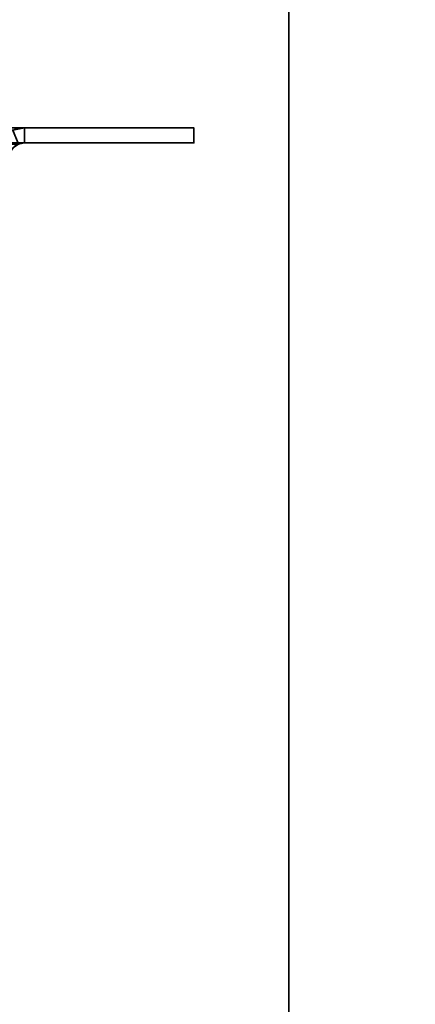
# Model space of a CAD drawing. Header units: millimetres. Extents: x -503 to 6703, y -110 to 249.
# Tile 898 of 1056: x 3426 to 3465, y 3 to 102. Entities that reach past the tile are written whole.
import ezdxf

# ---------------------------------------------------------------- set-up
doc = ezdxf.new("R2010")
doc.units = ezdxf.units.MM
doc.layers.add('151', color=7, linetype='Continuous', true_color=0xffffff)

# ---------------------------------------------------------------- blocks, each defined once
blk = doc.blocks.new('UG_SURFACE_003')
at = {"layer": '151', "color": 252, "linetype": 'Continuous', "lineweight": 35}
for points in [[(3602.5, -9.3, 2212.25), (3602.5, 230.4, 2212.25), (2397.5, 230.4, 2212.25), (2397.5, -9.3, 2212.25)], [(2547.5, -9.3, 2062.25), (2547.5, 230.4, 2062.25), (3452.5, 230.4, 2062.25), (3452.5, -9.3, 2062.25)], [(3452.5, -9.3, -7.75), (3452.5, 230.4, -7.75), (3602.5, 230.4, -7.75), (3602.5, -9.3, -7.75)], [(3452.5, -9.3, 2062.25), (3452.5, 230.4, 2062.25), (3452.5, 230.4, -7.75), (3452.5, -9.3, -7.75)]]:
    blk.add_3dface(points, dxfattribs=at)
blk = doc.blocks.new('UG_SURFACE_286')
at = {"layer": '151', "color": 252, "linetype": 'Continuous', "lineweight": 35}
for points in [[(2557, 89.2, 2050.25), (3443, 89.2, 2050.25), (3443, 90.7, 2050.25), (2557, 90.7, 2050.25)], [(2573.92, 90.7, 2033.33), (2557, 90.7, 2050.25), (3443, 90.7, 2050.25), (3426.08, 90.7, 2033.33)], [(3424.901, 90.466, 2032.151), (2575.099, 90.466, 2032.151), (2573.92, 90.7, 2033.33), (3426.08, 90.7, 2033.33)], [(3426.08, 89.2, 2033.33), (3425.475, 89.08, 2032.725), (3424.901, 90.466, 2032.151), (3426.08, 90.7, 2033.33)], [(3426.08, 90.7, 2033.33), (3443, 90.7, 2050.25), (3443, 89.2, 2050.25), (3426.08, 89.2, 2033.33)], [(2573.92, 89.2, 2033.33), (3426.08, 89.2, 2033.33), (3443, 89.2, 2050.25), (2557, 89.2, 2050.25)], [(3426.08, 89.2, 2033.33), (2573.92, 89.2, 2033.33), (2574.525, 89.08, 2032.725), (3425.475, 89.08, 2032.725)]]:
    blk.add_3dface(points, dxfattribs=at)
blk = doc.blocks.new('UG_SURFACE_287')
at = {"layer": '151', "color": 252, "linetype": 'Continuous', "lineweight": 35}
for points in [[(3426.08, 90.7, 2033.33), (3426.08, 90.7, -7.75), (3424.901, 90.466, -7.75), (3424.901, 90.466, 2032.151)], [(3426.08, 89.2, -7.75), (3425.475, 89.08, -7.75), (3424.901, 90.466, -7.75), (3426.08, 90.7, -7.75)], [(3426.08, 90.7, 2033.33), (3424.901, 90.466, 2032.151), (3425.475, 89.08, 2032.725), (3426.08, 89.2, 2033.33)], [(3443, 90.7, 2050.25), (3443, 90.7, -7.75), (3426.08, 90.7, -7.75), (3426.08, 90.7, 2033.33)], [(3426.08, 90.7, -7.75), (3443, 90.7, -7.75), (3443, 89.2, -7.75), (3426.08, 89.2, -7.75)], [(3426.08, 89.2, 2033.33), (3443, 89.2, 2050.25), (3443, 90.7, 2050.25), (3426.08, 90.7, 2033.33)], [(3443, 89.2, 2050.25), (3443, 89.2, -7.75), (3443, 90.7, -7.75), (3443, 90.7, 2050.25)], [(3425.475, 89.08, 2032.725), (3425.475, 89.08, -7.75), (3426.08, 89.2, -7.75), (3426.08, 89.2, 2033.33)], [(3443, 89.2, 2050.25), (3426.08, 89.2, 2033.33), (3426.08, 89.2, -7.75), (3443, 89.2, -7.75)]]:
    blk.add_3dface(points, dxfattribs=at)

msp = doc.modelspace()

# ---------------------------------------------------------------- linework, layer by layer
at = {"layer": '151', "color": 251, "linetype": 'Continuous', "lineweight": -3, "true_color": 0x636466}
for p, q in [((3452.5, -9.3, 2062.25), (3452.5, 230.4, 2062.25)), ((3452.5, 230.4, -7.75), (3452.5, -9.3, -7.75)), ((3443, 90.7, 2050.25), (2557, 90.7, 2050.25)), ((3426.08, 90.7, 2033.33), (2573.92, 90.7, 2033.33)), ((3426.08, 90.7, -7.75), (3426.08, 90.7, 2033.33)), ((3426.08, 90.7, -7.75), (3443, 90.7, -7.75)), ((3426.08, 90.7, 2033.33), (3443, 90.7, 2050.25)), ((3426.08, 90.7, 2033.33), (3443, 90.7, 2050.25)), ((3443, 89.2, 2050.25), (3443, 90.7, 2050.25)), ((3443, 90.7, -7.75), (3443, 89.2, -7.75)), ((3443, 90.7, 2050.25), (3443, 90.7, -7.75)), ((3443, 89.2, 2050.25), (3443, 90.7, 2050.25)), ((3443, 89.2, 2050.25), (2557, 89.2, 2050.25)), ((3426.08, 89.2, 2033.33), (2573.92, 89.2, 2033.33)), ((3426.08, 89.2, 2033.33), (3443, 89.2, 2050.25)), ((3426.08, 89.2, 2033.33), (3443, 89.2, 2050.25)), ((3426.08, 89.2, -7.75), (3443, 89.2, -7.75)), ((3426.08, 89.2, -7.75), (3426.08, 89.2, 2033.33)), ((3443, 89.2, 2050.25), (3443, 89.2, -7.75))]:
    msp.add_line(p, q, dxfattribs=at)
for radius in [3.08, 1.58]:
    msp.add_arc((3426.08, 87.62, -7.75), radius, 90, 180, dxfattribs=at)
at = {"layer": '151', "color": 251, "linetype": 'Continuous', "lineweight": -3, "true_color": 0x636466, "extrusion": (-0.707107, -6.12323e-17, 0.707107)}
for major_axis in [(3.08, 0, 3.08), (1.58, 0, 1.58)]:
    msp.add_ellipse((3426.08, 87.62, 2033.33), major_axis=major_axis, ratio=0.707107, start_param=1.570796, end_param=3.141593, dxfattribs=at)
at = {"layer": '151', "color": 251, "linetype": 'Continuous', "lineweight": -3, "true_color": 0x636466, "extrusion": (0.707107, 6.12323e-17, -0.707107)}
for major_axis in [(-3.08, 0, -3.08), (-1.58, 0, -1.58)]:
    msp.add_ellipse((3426.08, 87.62, 2033.33), major_axis=major_axis, ratio=0.707107, start_param=0, end_param=1.570796, dxfattribs=at)

# ---------------------------------------------------------------- block references
at = {"layer": '151', "color": 251, "linetype": 'Continuous', "lineweight": -3, "true_color": 0x636466}
for name in ['UG_SURFACE_003', 'UG_SURFACE_286', 'UG_SURFACE_287']:
    msp.add_blockref(name, (0, 0), dxfattribs=at)

doc.saveas('drawing.dxf')
